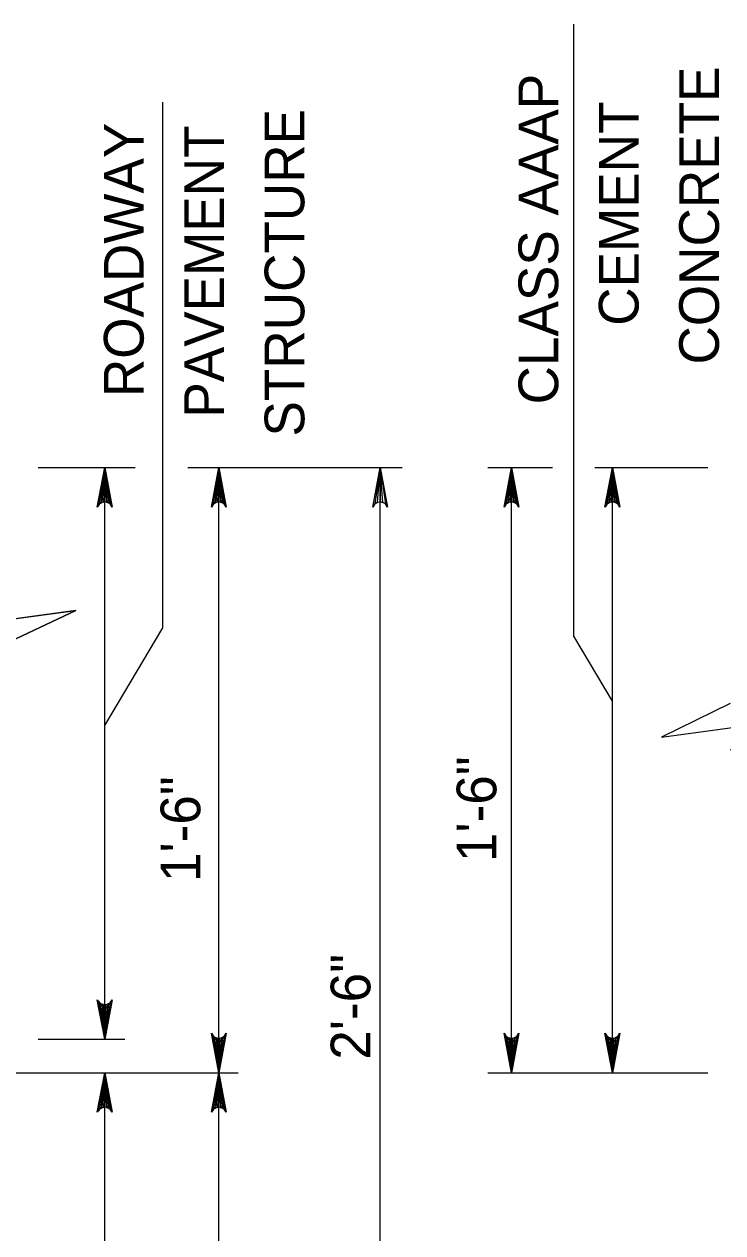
# Model space of a CAD drawing. Extents: x 636530 to 644067, y 294168 to 299122.
# Drawn here: x 641063.5 to 641116.3, y 296390.3 to 296481.6 of the extents above; entities that cross this region are included whole.
import ezdxf

# ---------------------------------------------------------------- set-up
doc = ezdxf.new("R2010")
doc.units = 0
doc.layers.add('1', color=7, linetype='Continuous')

msp = doc.modelspace()

# ---------------------------------------------------------------- linework, layer by layer
at = {"layer": '1'}
for p, q in [((641105.029, 296435.384), (641105.029, 296481.611)), ((641073.974, 296436.024), (641073.974, 296475.731)), ((641064.546, 296448.122), (641071.896, 296448.122)), ((641069.585, 296404.941), (641069.585, 296448.122)), ((641075.878, 296448.122), (641092.066, 296448.122)), ((641078.21, 296402.402), (641078.21, 296448.122)), ((641090.402, 296371.922), (641090.402, 296448.122)), ((641098.529, 296448.122), (641103.434, 296448.122)), ((641100.329, 296402.402), (641100.329, 296448.122)), ((641106.619, 296448.122), (641115.157, 296448.122)), ((641107.949, 296402.402), (641107.949, 296448.122)), ((641069.585, 296428.63), (641073.974, 296436.024)), ((641107.949, 296430.465), (641105.029, 296435.384)), ((641064.546, 296404.941), (641071.099, 296404.941)), ((640989.351, 296402.402), (641079.664, 296402.402)), ((641069.585, 296371.922), (641069.585, 296402.402)), ((641078.21, 296371.922), (641078.21, 296402.402)), ((641098.529, 296402.402), (641115.157, 296402.402))]:
    msp.add_line(p, q, dxfattribs=at)
msp.add_lwpolyline([(640983.603, 296427.801), (641062.451, 296427.801), (641062.451, 296434.974), (641067.413, 296437.334), (641057.243, 296435.943), (641062.451, 296438.493), (641062.451, 296448.122), (640984.554, 296448.122), (640984.554, 296446.217), (640983.603, 296446.217)], close=True, dxfattribs=at)
for points in [[(641069.585, 296448.122), (641070.144, 296445.139), (641070.065, 296445.254), (641069.985, 296445.369), (641069.885, 296445.428), (641069.785, 296445.487), (641069.685, 296445.504), (641069.585, 296445.522), (641069.485, 296445.504), (641069.385, 296445.487), (641069.285, 296445.428), (641069.185, 296445.369), (641069.105, 296445.254), (641069.026, 296445.139), (641069.585, 296448.122), (641069.105, 296445.254), (641069.185, 296445.369), (641069.585, 296448.122), (641069.285, 296445.428), (641069.385, 296445.487), (641069.585, 296448.122), (641069.485, 296445.504), (641069.585, 296445.522), (641069.585, 296448.122), (641069.685, 296445.504), (641069.785, 296445.487), (641069.585, 296448.122), (641069.885, 296445.428), (641069.985, 296445.369), (641069.585, 296448.122), (641070.065, 296445.254)], [(641078.21, 296448.122), (641078.769, 296445.139), (641078.689, 296445.254), (641078.61, 296445.369), (641078.51, 296445.428), (641078.41, 296445.487), (641078.31, 296445.504), (641078.21, 296445.522), (641078.11, 296445.504), (641078.01, 296445.487), (641077.91, 296445.428), (641077.81, 296445.369), (641077.73, 296445.254), (641077.651, 296445.139), (641078.21, 296448.122), (641077.73, 296445.254), (641077.81, 296445.369), (641078.21, 296448.122), (641077.91, 296445.428), (641078.01, 296445.487), (641078.21, 296448.122), (641078.11, 296445.504), (641078.21, 296445.522), (641078.21, 296448.122), (641078.31, 296445.504), (641078.41, 296445.487), (641078.21, 296448.122), (641078.51, 296445.428), (641078.61, 296445.369), (641078.21, 296448.122), (641078.689, 296445.254)], [(641090.402, 296448.122), (641090.961, 296445.139), (641090.802, 296445.369), (641090.602, 296445.487), (641090.402, 296445.522), (641090.202, 296445.487), (641090.002, 296445.369), (641089.843, 296445.139), (641090.402, 296448.122), (641090.002, 296445.369), (641090.202, 296445.487), (641090.402, 296448.122), (641090.402, 296445.522), (641090.602, 296445.487), (641090.402, 296448.122), (641090.802, 296445.369)], [(641100.329, 296448.122), (641100.888, 296445.139), (641100.808, 296445.254), (641100.729, 296445.369), (641100.629, 296445.428), (641100.529, 296445.487), (641100.429, 296445.504), (641100.329, 296445.522), (641100.229, 296445.504), (641100.129, 296445.487), (641100.029, 296445.428), (641099.929, 296445.369), (641099.849, 296445.254), (641099.769, 296445.139), (641100.329, 296448.122), (641099.849, 296445.254), (641099.929, 296445.369), (641100.329, 296448.122), (641100.029, 296445.428), (641100.129, 296445.487), (641100.329, 296448.122), (641100.229, 296445.504), (641100.329, 296445.522), (641100.329, 296448.122), (641100.429, 296445.504), (641100.529, 296445.487), (641100.329, 296448.122), (641100.629, 296445.428), (641100.729, 296445.369), (641100.329, 296448.122), (641100.808, 296445.254)], [(641107.949, 296448.122), (641108.508, 296445.139), (641108.428, 296445.254), (641108.349, 296445.369), (641108.249, 296445.428), (641108.149, 296445.487), (641108.049, 296445.504), (641107.949, 296445.522), (641107.849, 296445.504), (641107.749, 296445.487), (641107.649, 296445.428), (641107.549, 296445.369), (641107.469, 296445.254), (641107.389, 296445.139), (641107.949, 296448.122), (641107.469, 296445.254), (641107.549, 296445.369), (641107.949, 296448.122), (641107.649, 296445.428), (641107.749, 296445.487), (641107.949, 296448.122), (641107.849, 296445.504), (641107.949, 296445.522), (641107.949, 296448.122), (641108.049, 296445.504), (641108.149, 296445.487), (641107.949, 296448.122), (641108.249, 296445.428), (641108.349, 296445.369), (641107.949, 296448.122), (641108.428, 296445.254)], [(641062.451, 296438.493), (641057.265, 296435.955), (641067.414, 296437.335), (641062.451, 296434.974)], [(641116.842, 296430.293), (641111.656, 296427.755), (641121.805, 296429.136), (641116.842, 296426.775)], [(641069.585, 296404.941), (641069.026, 296407.923), (641069.105, 296407.808), (641069.185, 296407.693), (641069.285, 296407.634), (641069.385, 296407.575), (641069.485, 296407.558), (641069.585, 296407.541), (641069.685, 296407.558), (641069.785, 296407.575), (641069.885, 296407.634), (641069.985, 296407.693), (641070.065, 296407.808), (641070.144, 296407.923), (641069.585, 296404.941), (641070.065, 296407.808), (641069.985, 296407.693), (641069.585, 296404.941), (641069.885, 296407.634), (641069.785, 296407.575), (641069.585, 296404.941), (641069.685, 296407.558), (641069.585, 296407.541), (641069.585, 296404.941), (641069.485, 296407.558), (641069.385, 296407.575), (641069.585, 296404.941), (641069.285, 296407.634), (641069.185, 296407.693), (641069.585, 296404.941), (641069.105, 296407.808)], [(641078.21, 296402.402), (641077.651, 296405.384), (641077.73, 296405.269), (641077.81, 296405.154), (641077.91, 296405.095), (641078.01, 296405.036), (641078.11, 296405.019), (641078.21, 296405.002), (641078.31, 296405.019), (641078.41, 296405.036), (641078.51, 296405.095), (641078.61, 296405.154), (641078.689, 296405.269), (641078.769, 296405.384), (641078.21, 296402.402), (641078.689, 296405.269), (641078.61, 296405.154), (641078.21, 296402.402), (641078.51, 296405.095), (641078.41, 296405.036), (641078.21, 296402.402), (641078.31, 296405.019), (641078.21, 296405.002), (641078.21, 296402.402), (641078.11, 296405.019), (641078.01, 296405.036), (641078.21, 296402.402), (641077.91, 296405.095), (641077.81, 296405.154), (641078.21, 296402.402), (641077.73, 296405.269)], [(641100.329, 296402.402), (641099.769, 296405.384), (641099.849, 296405.269), (641099.929, 296405.154), (641100.029, 296405.095), (641100.129, 296405.036), (641100.229, 296405.019), (641100.329, 296405.002), (641100.429, 296405.019), (641100.529, 296405.036), (641100.629, 296405.095), (641100.729, 296405.154), (641100.808, 296405.269), (641100.888, 296405.384), (641100.329, 296402.402), (641100.808, 296405.269), (641100.729, 296405.154), (641100.329, 296402.402), (641100.629, 296405.095), (641100.529, 296405.036), (641100.329, 296402.402), (641100.429, 296405.019), (641100.329, 296405.002), (641100.329, 296402.402), (641100.229, 296405.019), (641100.129, 296405.036), (641100.329, 296402.402), (641100.029, 296405.095), (641099.929, 296405.154), (641100.329, 296402.402), (641099.849, 296405.269)], [(641107.949, 296402.402), (641107.389, 296405.384), (641107.469, 296405.269), (641107.549, 296405.154), (641107.649, 296405.095), (641107.749, 296405.036), (641107.849, 296405.019), (641107.949, 296405.002), (641108.049, 296405.019), (641108.149, 296405.036), (641108.249, 296405.095), (641108.349, 296405.154), (641108.428, 296405.269), (641108.508, 296405.384), (641107.949, 296402.402), (641108.428, 296405.269), (641108.349, 296405.154), (641107.949, 296402.402), (641108.249, 296405.095), (641108.149, 296405.036), (641107.949, 296402.402), (641108.049, 296405.019), (641107.949, 296405.002), (641107.949, 296402.402), (641107.849, 296405.019), (641107.749, 296405.036), (641107.949, 296402.402), (641107.649, 296405.095), (641107.549, 296405.154), (641107.949, 296402.402), (641107.469, 296405.269)], [(641069.585, 296402.402), (641070.144, 296399.419), (641070.065, 296399.534), (641069.985, 296399.649), (641069.885, 296399.708), (641069.785, 296399.767), (641069.685, 296399.784), (641069.585, 296399.802), (641069.485, 296399.784), (641069.385, 296399.767), (641069.285, 296399.708), (641069.185, 296399.649), (641069.105, 296399.534), (641069.026, 296399.419), (641069.585, 296402.402), (641069.105, 296399.534), (641069.185, 296399.649), (641069.585, 296402.402), (641069.285, 296399.708), (641069.385, 296399.767), (641069.585, 296402.402), (641069.485, 296399.784), (641069.585, 296399.802), (641069.585, 296402.402), (641069.685, 296399.784), (641069.785, 296399.767), (641069.585, 296402.402), (641069.885, 296399.708), (641069.985, 296399.649), (641069.585, 296402.402), (641070.065, 296399.534)], [(641078.21, 296402.402), (641078.769, 296399.419), (641078.689, 296399.534), (641078.61, 296399.649), (641078.51, 296399.708), (641078.41, 296399.767), (641078.31, 296399.784), (641078.21, 296399.802), (641078.11, 296399.784), (641078.01, 296399.767), (641077.91, 296399.708), (641077.81, 296399.649), (641077.73, 296399.534), (641077.651, 296399.419), (641078.21, 296402.402), (641077.73, 296399.534), (641077.81, 296399.649), (641078.21, 296402.402), (641077.91, 296399.708), (641078.01, 296399.767), (641078.21, 296402.402), (641078.11, 296399.784), (641078.21, 296399.802), (641078.21, 296402.402), (641078.31, 296399.784), (641078.41, 296399.767), (641078.21, 296402.402), (641078.51, 296399.708), (641078.61, 296399.649), (641078.21, 296402.402), (641078.689, 296399.534)]]:
    msp.add_lwpolyline(points, dxfattribs=at)

# ---------------------------------------------------------------- texts
for s, p in [('CONCRETE', (641115.999, 296455.902)), ('CLASS AAAP', (641103.855, 296452.89)), ('CEMENT', (641109.927, 296458.831)), ('STRUCTURE', (641084.67, 296450.463)), ('ROADWAY', (641072.526, 296453.44)), ('PAVEMENT', (641078.598, 296451.892)), ('1\'-6"', (641099.181, 296418.317)), ('1\'-6"', (641076.808, 296416.812)), ('2\'-6"', (641089.661, 296403.39))]:
    msp.add_text(s, height=3, rotation=90, dxfattribs=at).set_placement(p)

doc.saveas('drawing.dxf')
